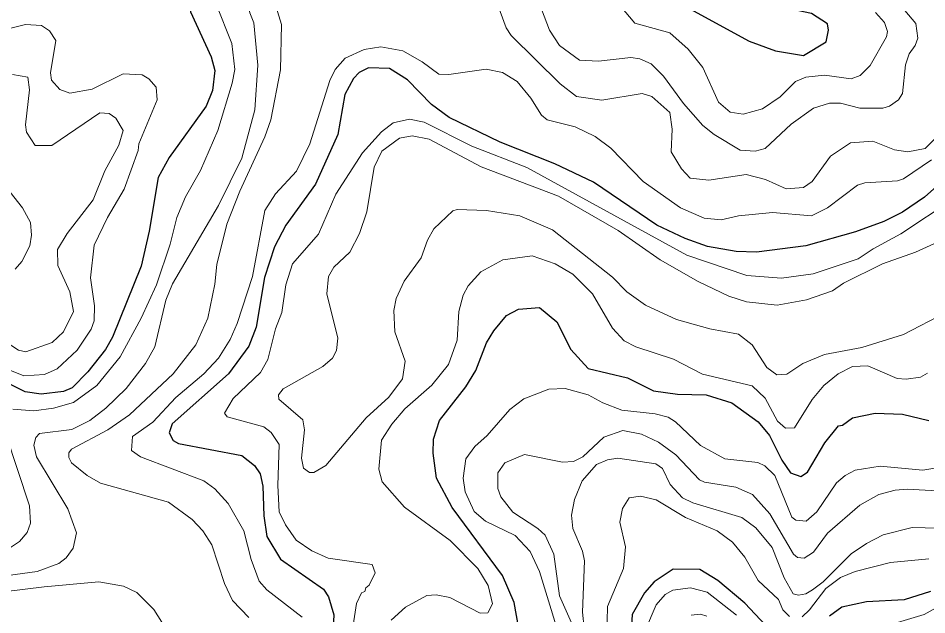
# Model space of a CAD drawing. Extents: x 673.6 to 698.9, y 7012 to 7040.1.
# Drawn here: x 695.318 to 696.817, y 7014.545 to 7015.529 of the extents above; entities that cross this region are included whole.
import ezdxf

# ---------------------------------------------------------------- set-up
doc = ezdxf.new("R2010")
doc.units = 0
doc.header["$LTSCALE"] = 0.032
doc.layers.add('1', color=7, linetype='Continuous', lineweight=25)
doc.layers.add('2', color=7, linetype='Continuous', lineweight=13)

msp = doc.modelspace()

# ---------------------------------------------------------------- linework, layer by layer
at = {"layer": '1'}
for points in [[(695.3167, 7015.5538), (695.3841, 7015.6188), (695.5034, 7015.7477), (695.5408, 7015.7727), (695.5602, 7015.7767), (695.5877, 7015.7751), (695.5987, 7015.766), (695.6092, 7015.7507), (695.6135, 7015.7307), (695.6089, 7015.6757), (695.5947, 7015.5964), (695.6022, 7015.5398), (695.6363, 7015.4654), (695.6423, 7015.4431), (695.6381, 7015.4099), (695.6277, 7015.3843)], [(696.2671, 7015.259), (696.2032, 7015.2888), (696.1131, 7015.3245), (696.029, 7015.3652), (695.9995, 7015.3867), (695.9603, 7015.4275), (695.9303, 7015.4462), (695.8958, 7015.4472), (695.8804, 7015.4395), (695.871, 7015.4294), (695.8568, 7015.4034), (695.8452, 7015.3376), (695.8081, 7015.2554), (695.7592, 7015.1879), (695.7408, 7015.1519), (695.7241, 7015.1015), (695.7103, 7015.0199), (695.6983, 7014.9883), (695.6647, 7014.9428), (695.5717, 7014.8604), (695.5669, 7014.8453), (695.5736, 7014.8331), (695.5821, 7014.8278), (695.6865, 7014.8081), (695.7079, 7014.7914), (695.7171, 7014.7778), (695.7212, 7014.7578), (695.7228, 7014.7085), (695.7281, 7014.6748), (695.7505, 7014.6372), (695.8214, 7014.5877), (695.8298, 7014.5751), (695.8386, 7014.5456), (695.8362, 7014.503)], [(695.6277, 7015.3843), (695.5669, 7015.2992), (695.5488, 7015.2667), (695.5337, 7015.1777), (695.5205, 7015.1202), (695.4732, 7015.003)], [(696.5355, 7015.1433), (696.5021, 7015.1442), (696.455, 7015.1529), (696.4179, 7015.1659), (696.3712, 7015.1879), (696.2671, 7015.259)], [(696.8382, 7015.2568), (696.813, 7015.2342), (696.7766, 7015.2091), (696.7456, 7015.194), (696.6988, 7015.1767), (696.6173, 7015.1539), (696.5355, 7015.1433)], [(696.1435, 7014.5231), (696.1362, 7014.5655), (696.117, 7014.6102), (696.0337, 7014.7222), (696.0076, 7014.7709), (696.0022, 7014.812), (696.0031, 7014.835), (696.0128, 7014.8659), (696.0562, 7014.9213), (696.0729, 7014.9484), (696.0906, 7014.9937), (696.1023, 7015.0139), (696.1231, 7015.0388), (696.1433, 7015.0493), (696.1777, 7015.0519), (696.2061, 7015.0286), (696.2293, 7014.9826), (696.2578, 7014.9518), (696.3227, 7014.9361)], [(695.4732, 7015.003), (695.4621, 7014.9826), (695.4326, 7014.9458), (695.4067, 7014.9199), (695.3925, 7014.9136), (695.3556, 7014.909), (695.3295, 7014.9131), (695.2759, 7014.9395), (695.2627, 7014.9376), (695.249, 7014.9102), (695.2501, 7014.8804)], [(696.3227, 7014.9361), (696.3658, 7014.9147), (696.4054, 7014.9091), (696.4525, 7014.9081), (696.4953, 7014.895), (696.5383, 7014.8635)], [(696.5383, 7014.8635), (696.5571, 7014.8413), (696.5775, 7014.8005), (696.592, 7014.7798), (696.609, 7014.7736), (696.6197, 7014.7807), (696.6487, 7014.8292), (696.6712, 7014.8571), (696.6777, 7014.8582), (696.6942, 7014.8703), (696.7315, 7014.8777), (696.7763, 7014.8761), (696.8198, 7014.8656)], [(696.5765, 7014.5008), (696.5163, 7014.5649), (696.4717, 7014.6022), (696.4424, 7014.6202), (696.3982, 7014.6206), (696.367, 7014.5998), (696.3512, 7014.5816), (696.3308, 7014.5461), (696.3261, 7014.4731)], [(696.8227, 7014.5837), (696.7792, 7014.5704), (696.7171, 7014.5671), (696.6765, 7014.5582), (696.6561, 7014.5431)]]:
    msp.add_lwpolyline(points, dxfattribs=at)
msp.add_lwpolyline([(696.5192, 7015.5677), (696.4886, 7015.588), (696.4623, 7015.6169), (696.4526, 7015.6515), (696.4508, 7015.6917), (696.4398, 7015.7193), (696.4252, 7015.7251), (696.4017, 7015.72), (696.3637, 7015.6951), (696.3482, 7015.6781), (696.34, 7015.6567), (696.34, 7015.6247), (696.362, 7015.5855), (696.3775, 7015.5716), (696.5236, 7015.4914), (696.5669, 7015.4753), (696.6133, 7015.4678), (696.6505, 7015.49), (696.6546, 7015.5096), (696.6528, 7015.5197), (696.6267, 7015.5368), (696.5659, 7015.5492)], close=True, dxfattribs=at)
at = {"layer": '2'}
for points in [[(695.6422, 7015.0907), (695.6457, 7015.123), (695.6618, 7015.1893), (695.6833, 7015.2439), (695.7247, 7015.3333), (695.7344, 7015.3615), (695.7508, 7015.4439), (695.7524, 7015.5187), (695.7188, 7015.6284), (695.7162, 7015.6743), (695.7359, 7015.7666), (695.7489, 7015.8106), (695.7697, 7015.8541), (695.7738, 7015.8767), (695.7745, 7015.9074), (695.7558, 7015.9946), (695.7558, 7016.0405), (695.7606, 7016.0719), (695.7592, 7016.1162), (695.7458, 7016.1498), (695.7124, 7016.1773), (695.6884, 7016.1921), (695.6645, 7016.204)], [(695.6424, 7015.7003), (695.6479, 7015.6314), (695.6414, 7015.5989), (695.6407, 7015.5759), (695.6443, 7015.552), (695.6703, 7015.4872)], [(695.6818, 7015.668), (695.6859, 7015.6006), (695.6998, 7015.5381), (695.7064, 7015.5217), (695.713, 7015.4519), (695.7081, 7015.3778)], [(696.107, 7015.5566), (696.1226, 7015.5133), (696.131, 7015.5008), (696.212, 7015.4207), (696.2387, 7015.4001), (696.2808, 7015.3939), (696.3473, 7015.4052), (696.3629, 7015.4002), (696.3925, 7015.3737), (696.3966, 7015.3461), (696.3951, 7015.3087), (696.4122, 7015.2807), (696.4263, 7015.2653), (696.4573, 7015.2619), (696.5187, 7015.2714), (696.5505, 7015.2634), (696.5845, 7015.2476), (696.613, 7015.2502), (696.6275, 7015.2598), (696.6579, 7015.3016), (696.6908, 7015.3238), (696.7275, 7015.3264), (696.7636, 7015.312), (696.7851, 7015.3085), (696.8141, 7015.3143), (696.8297, 7015.33)], [(696.5337, 7015.3101), (696.5086, 7015.3117), (696.4659, 7015.3372), (696.4471, 7015.3524), (696.4154, 7015.3883), (696.3825, 7015.4335), (696.3621, 7015.4538), (696.3435, 7015.4622), (696.3283, 7015.4644), (696.2753, 7015.458), (696.2438, 7015.4598), (696.2106, 7015.4838), (696.1944, 7015.5092), (696.1769, 7015.5553)], [(696.732, 7015.5383), (696.7471, 7015.5221), (696.7516, 7015.5073), (696.7501, 7015.4984), (696.7235, 7015.4511), (696.7065, 7015.4346), (696.692, 7015.4292), (696.6481, 7015.4349), (696.6173, 7015.4317), (696.6002, 7015.4247), (696.5749, 7015.3996), (696.5456, 7015.3795), (696.5137, 7015.3709), (696.4921, 7015.3742), (696.4729, 7015.3904), (696.447, 7015.4476), (696.4232, 7015.4782), (696.393, 7015.5048), (696.3351, 7015.5209), (696.3113, 7015.5487)], [(696.7805, 7015.5419), (696.7985, 7015.5203), (696.8017, 7015.4961), (696.7976, 7015.4843), (696.7874, 7015.4703), (696.7816, 7015.4524), (696.7763, 7015.4049), (696.77, 7015.3943), (696.7554, 7015.3841), (696.744, 7015.3807), (696.7062, 7015.3807), (696.6744, 7015.3889)], [(695.3034, 7015.512), (695.3301, 7015.5187), (695.3565, 7015.5169), (695.3696, 7015.508), (695.3799, 7015.4924), (695.3713, 7015.4392), (695.3729, 7015.4269), (695.3863, 7015.4117), (695.4028, 7015.4054), (695.4398, 7015.4118), (695.4911, 7015.4372), (695.5224, 7015.4359), (695.5332, 7015.429), (695.5452, 7015.4151), (695.5469, 7015.3947), (695.5169, 7015.3222), (695.5155, 7015.3109), (695.4924, 7015.247), (695.465, 7015.2003), (695.4432, 7015.1548), (695.4369, 7015.101), (695.4435, 7015.0549), (695.4434, 7015.0301), (695.4383, 7015.0165), (695.4152, 7014.982), (695.3823, 7014.9508), (695.3613, 7014.9419), (695.3271, 7014.9394), (695.304, 7014.949)], [(695.6703, 7015.4872), (695.6751, 7015.4444), (695.671, 7015.4217), (695.6471, 7015.3442), (695.6187, 7015.2778), (695.594, 7015.2348), (695.5793, 7015.2006), (695.5687, 7015.1567), (695.546, 7015.0895), (695.5209, 7015.0343), (695.4861, 7014.9709), (695.4473, 7014.9235), (695.4093, 7014.8953), (695.3763, 7014.8863), (695.3436, 7014.8819), (695.3088, 7014.8844)], [(696.4102, 7015.2163), (696.3488, 7015.2597), (696.2956, 7015.3149), (696.2698, 7015.334), (696.2366, 7015.3497), (696.1903, 7015.3616), (696.1808, 7015.369), (696.1636, 7015.3975), (696.1407, 7015.4247), (696.1168, 7015.4397), (696.0899, 7015.4448), (696.0281, 7015.4361), (696.0115, 7015.4369), (695.9841, 7015.4571), (695.9524, 7015.475), (695.9158, 7015.4817), (695.8885, 7015.4775), (695.8572, 7015.4632), (695.8408, 7015.4445), (695.832, 7015.4264), (695.7987, 7015.3222), (695.777, 7015.2769), (695.7425, 7015.2397), (695.7248, 7015.2121), (695.7044, 7015.103), (695.6793, 7015.0258), (695.6677, 7014.9992), (695.6482, 7014.9684), (695.6242, 7014.9427), (695.5781, 7014.904), (695.5402, 7014.863), (695.5064, 7014.8396), (695.5046, 7014.8166), (695.5195, 7014.8057), (695.6239, 7014.7662), (695.6423, 7014.7529), (695.664, 7014.7288), (695.6898, 7014.6841), (695.7021, 7014.6368), (695.7154, 7014.6011), (695.728, 7014.5866), (695.7861, 7014.5416)], [(695.2945, 7014.9972), (695.3182, 7014.9816), (695.3304, 7014.9789), (695.3737, 7014.9946), (695.3926, 7015.012), (695.4089, 7015.0454), (695.4031, 7015.0782), (695.383, 7015.1215), (695.3827, 7015.1479), (695.3988, 7015.1743), (695.4417, 7015.2295), (695.4606, 7015.2772), (695.4836, 7015.3195), (695.4911, 7015.3442), (695.4788, 7015.3642), (695.4679, 7015.3722), (695.4525, 7015.3732), (695.3735, 7015.3194), (695.346, 7015.319), (695.3318, 7015.3411), (695.3301, 7015.3533), (695.3366, 7015.4112), (695.3339, 7015.4317), (695.3087, 7015.4365)], [(695.7081, 7015.3778), (695.6865, 7015.2982), (695.6484, 7015.2205), (695.5722, 7015.0911), (695.5615, 7015.0644), (695.5431, 7014.987), (695.5279, 7014.9596), (695.496, 7014.9188), (695.4625, 7014.886), (695.4362, 7014.8658), (695.4064, 7014.8512), (695.3529, 7014.8445), (695.347, 7014.8376), (695.3434, 7014.8252), (695.3482, 7014.8058), (695.3999, 7014.72), (695.4138, 7014.6806), (695.4087, 7014.6556), (695.3971, 7014.6393), (695.3851, 7014.63), (695.3493, 7014.6168), (695.2602, 7014.605)], [(696.6744, 7015.3889), (696.6564, 7015.3889), (696.63, 7015.3806), (696.5929, 7015.3543), (696.5498, 7015.3145), (696.5337, 7015.3101)], [(695.8692, 7014.5211), (695.8759, 7014.5641), (695.8842, 7014.5815), (695.8896, 7014.5839), (695.8914, 7014.5901), (695.8967, 7014.5941), (695.9068, 7014.6149), (695.9017, 7014.6286), (695.8291, 7014.6388), (695.8021, 7014.6508), (695.7763, 7014.6683), (695.7589, 7014.6937), (695.7485, 7014.7152), (695.7459, 7014.7586), (695.7486, 7014.8265), (695.7353, 7014.8463), (695.7228, 7014.8551), (695.6623, 7014.872), (695.6582, 7014.8778), (695.6725, 7014.902), (695.7177, 7014.9449), (695.7297, 7014.9663), (695.7421, 7015.0169), (695.7525, 7015.044), (695.7591, 7015.0895), (695.7704, 7015.124), (695.8133, 7015.1728), (695.8416, 7015.2387), (695.8859, 7015.3069), (695.917, 7015.3415), (695.9364, 7015.3568), (695.9633, 7015.3627), (695.9877, 7015.3575), (696.0664, 7015.3183), (696.157, 7015.2828), (696.4208, 7015.1386), (696.5199, 7015.1046), (696.5769, 7015.1005), (696.629, 7015.1076), (696.7037, 7015.1324), (696.7281, 7015.1491), (696.774, 7015.1737), (696.8599, 7015.2308)], [(696.8648, 7015.1735), (696.798, 7015.1434), (696.7434, 7015.1243), (696.6793, 7015.0922), (696.661, 7015.0798), (696.618, 7015.0645), (696.5698, 7015.0562), (696.5195, 7015.0612), (696.4903, 7015.0708), (696.4397, 7015.0949), (696.3769, 7015.1308), (696.3073, 7015.1789), (696.209, 7015.2354), (696.0817, 7015.2842), (695.9959, 7015.3296), (695.9677, 7015.3354), (695.9467, 7015.3311), (695.9176, 7015.3096), (695.9052, 7015.2834), (695.8929, 7015.2097), (695.8808, 7015.1739), (695.865, 7015.1434), (695.8383, 7015.1188), (695.8297, 7015.103), (695.8272, 7015.0747), (695.8451, 7015.0017), (695.8428, 7014.9813), (695.8362, 7014.9685), (695.8206, 7014.955), (695.755, 7014.9178), (695.7475, 7014.9083), (695.748, 7014.901), (695.7876, 7014.8669), (695.7903, 7014.8507), (695.7854, 7014.8038)], [(696.8243, 7015.2955), (696.7783, 7015.2642), (696.7681, 7015.2608), (696.7146, 7015.2575), (696.7025, 7015.2538), (696.653, 7015.2163), (696.6264, 7015.2031)], [(695.286, 7015.2651), (695.3249, 7015.2166), (695.3379, 7015.1924), (695.34, 7015.1714), (695.3368, 7015.154), (695.3236, 7015.1279), (695.3126, 7015.1151)], [(695.8918, 7014.87), (695.9295, 7014.9044), (695.952, 7014.9346), (695.9562, 7014.9637), (695.9391, 7015.0122), (695.9374, 7015.047), (695.9415, 7015.0669), (695.9548, 7015.0953), (695.9825, 7015.1341), (695.9929, 7015.163), (696.0033, 7015.1816), (696.0347, 7015.2114), (696.0417, 7015.2138), (696.0903, 7015.2123), (696.1452, 7015.2031), (696.1991, 7015.1803), (696.298, 7015.1021), (696.3221, 7015.078), (696.3528, 7015.0562), (696.4035, 7015.0322), (696.4586, 7015.0172), (696.5061, 7015.0082), (696.5286, 7014.9906), (696.5529, 7014.9534), (696.5695, 7014.9413), (696.5857, 7014.942), (696.6123, 7014.9596), (696.6478, 7014.9746), (696.7095, 7014.9859), (696.7783, 7015.0078), (696.8481, 7015.0436)], [(696.6264, 7015.2031), (696.562, 7015.2089), (696.5061, 7015.203), (696.4776, 7015.1967), (696.4493, 7015.1993), (696.4102, 7015.2163)], [(696.818, 7014.9439), (696.8062, 7014.9371), (696.7826, 7014.9337), (696.7678, 7014.9353), (696.7192, 7014.9557), (696.6939, 7014.9549), (696.6702, 7014.943), (696.6466, 7014.9237), (696.6277, 7014.9003), (696.5985, 7014.8538), (696.5838, 7014.8534), (696.5706, 7014.8649), (696.5503, 7014.9029), (696.5287, 7014.923), (696.4469, 7014.9421), (696.3986, 7014.9672), (696.3368, 7014.9873), (696.3177, 7014.9974), (696.2981, 7015.0178), (696.2654, 7015.0747), (696.2326, 7015.1068), (696.2035, 7015.1239), (696.1657, 7015.1372), (696.1173, 7015.1308)], [(696.1173, 7015.1308), (696.0809, 7015.1109), (696.0603, 7015.088), (696.052, 7015.0725), (696.0447, 7015.0457), (696.0417, 7014.9981)], [(695.4659, 7014.8505), (695.5014, 7014.8749), (695.5735, 7014.9429), (695.6109, 7014.9907), (695.6305, 7015.0343), (695.6422, 7015.0907)], [(696.0417, 7014.9981), (696.0275, 7014.958), (695.9999, 7014.924), (695.9558, 7014.8849), (695.934, 7014.8597), (695.917, 7014.8335), (695.9127, 7014.7854), (695.9181, 7014.7646), (695.9549, 7014.723), (696.0305, 7014.668), (696.0759, 7014.6216), (696.0933, 7014.5937), (696.1, 7014.5637), (696.0926, 7014.5486), (696.0799, 7014.5483), (696.0299, 7014.5738), (696.0071, 7014.5786), (695.9921, 7014.5772), (695.9567, 7014.558), (695.9332, 7014.5367)], [(696.2053, 7014.5274), (696.178, 7014.6167), (696.1622, 7014.6496), (696.1378, 7014.6764), (696.0889, 7014.6998), (696.0699, 7014.7157), (696.0552, 7014.7483), (696.0516, 7014.7706), (696.0565, 7014.8024), (696.071, 7014.8232), (696.0913, 7014.8411), (696.1288, 7014.8842), (696.152, 7014.9017), (696.1932, 7014.9173), (696.22, 7014.9188), (696.258, 7014.9084), (696.2823, 7014.8947), (696.3134, 7014.8831), (696.3687, 7014.8769), (696.3901, 7014.8712), (696.4019, 7014.8636), (696.4433, 7014.8246), (696.4833, 7014.8027), (696.538, 7014.7964), (696.5495, 7014.7912), (696.566, 7014.7754), (696.594, 7014.7067), (696.6006, 7014.7013), (696.6175, 7014.6996), (696.6352, 7014.7153), (696.6679, 7014.7628), (696.6821, 7014.7752), (696.6986, 7014.7841), (696.7395, 7014.7906), (696.8103, 7014.7841), (696.8538, 7014.7908)], [(695.7854, 7014.8038), (695.7887, 7014.7875), (695.7983, 7014.78), (695.8056, 7014.78), (695.8253, 7014.7916), (695.8918, 7014.87)], [(695.2973, 7014.8433), (695.3366, 7014.7253), (695.3382, 7014.6965), (695.3325, 7014.6814), (695.32, 7014.6665), (695.3019, 7014.6543)], [(695.6981, 7014.5409), (695.6712, 7014.5692), (695.6581, 7014.5972), (695.6373, 7014.6608), (695.6224, 7014.6841), (695.6048, 7014.7025), (695.566, 7014.7309), (695.4538, 7014.7625), (695.4318, 7014.7754), (695.4059, 7014.7959), (695.4015, 7014.8046), (695.4016, 7014.8125), (695.406, 7014.8188), (695.4659, 7014.8505)], [(696.8533, 7014.7487), (696.7842, 7014.7528), (696.7642, 7014.7511), (696.7374, 7014.7439), (696.7062, 7014.7263), (696.6526, 7014.68), (696.6297, 7014.649), (696.6145, 7014.6391), (696.6035, 7014.6401), (696.5969, 7014.6454), (696.558, 7014.7122), (696.5292, 7014.7436), (696.5015, 7014.7561), (696.4497, 7014.7643), (696.4415, 7014.7682), (696.4027, 7014.8093), (696.3741, 7014.8303), (696.3462, 7014.8433), (696.3153, 7014.8491), (696.284, 7014.8386), (696.249, 7014.8057), (696.2337, 7014.798), (696.2156, 7014.7973), (696.1532, 7014.8096)], [(696.1532, 7014.8096), (696.1207, 7014.7962), (696.1091, 7014.7796), (696.1091, 7014.7535), (696.1141, 7014.7398), (696.134, 7014.7148)], [(696.2514, 7014.5237), (696.2488, 7014.5496), (696.252, 7014.6342), (696.2486, 7014.6503), (696.2327, 7014.6876), (696.2308, 7014.7096), (696.2354, 7014.7357), (696.248, 7014.7665), (696.272, 7014.7935), (696.2898, 7014.8012), (696.3072, 7014.8037), (696.3698, 7014.7942), (696.3808, 7014.7866), (696.3932, 7014.7603), (696.4137, 7014.7383), (696.4305, 7014.73), (696.5117, 7014.706), (696.5346, 7014.6888), (696.5618, 7014.6567), (696.5815, 7014.6065), (696.5961, 7014.5799), (696.605, 7014.5777), (696.6169, 7014.5799), (696.6281, 7014.5866), (696.6456, 7014.6001), (696.6919, 7014.6462), (696.7172, 7014.6633), (696.7448, 7014.6771), (696.7924, 7014.6895), (696.8563, 7014.688)], [(696.3257, 7014.7385), (696.3149, 7014.7207), (696.3104, 7014.698), (696.3194, 7014.6576), (696.3162, 7014.6218), (696.2899, 7014.5593)], [(696.5901, 7014.5427), (696.579, 7014.5535), (696.5722, 7014.5707), (696.5386, 7014.6018), (696.5163, 7014.6405), (696.4964, 7014.6654), (696.4706, 7014.6838), (696.4188, 7014.7061), (696.3701, 7014.7349), (696.3445, 7014.7413), (696.3257, 7014.7385)], [(696.134, 7014.7148), (696.1751, 7014.6877), (696.1869, 7014.6766), (696.2013, 7014.6454), (696.211, 7014.577), (696.2347, 7014.5222)], [(696.8198, 7014.6379), (696.757, 7014.6318), (696.6986, 7014.6168), (696.6741, 7014.6072), (696.65, 7014.5888), (696.6229, 7014.5534), (696.611, 7014.542)], [(695.1093, 7014.5606), (695.3609, 7014.5918), (695.4507, 7014.6), (695.4914, 7014.5925), (695.5138, 7014.5821), (695.5418, 7014.5543), (695.5869, 7014.4827)], [(696.3527, 7014.5207), (696.3703, 7014.562), (696.3849, 7014.5791), (696.3979, 7014.586), (696.4266, 7014.5901), (696.4542, 7014.5827), (696.5029, 7014.5446)], [(696.6801, 7014.5063), (696.8125, 7014.5458), (696.8782, 7014.5827)], [(696.2899, 7014.5593), (696.2883, 7014.4867)], [(696.454, 7014.5432), (696.4434, 7014.5466), (696.4277, 7014.5447)]]:
    msp.add_lwpolyline(points, dxfattribs=at)

doc.saveas('drawing.dxf')
